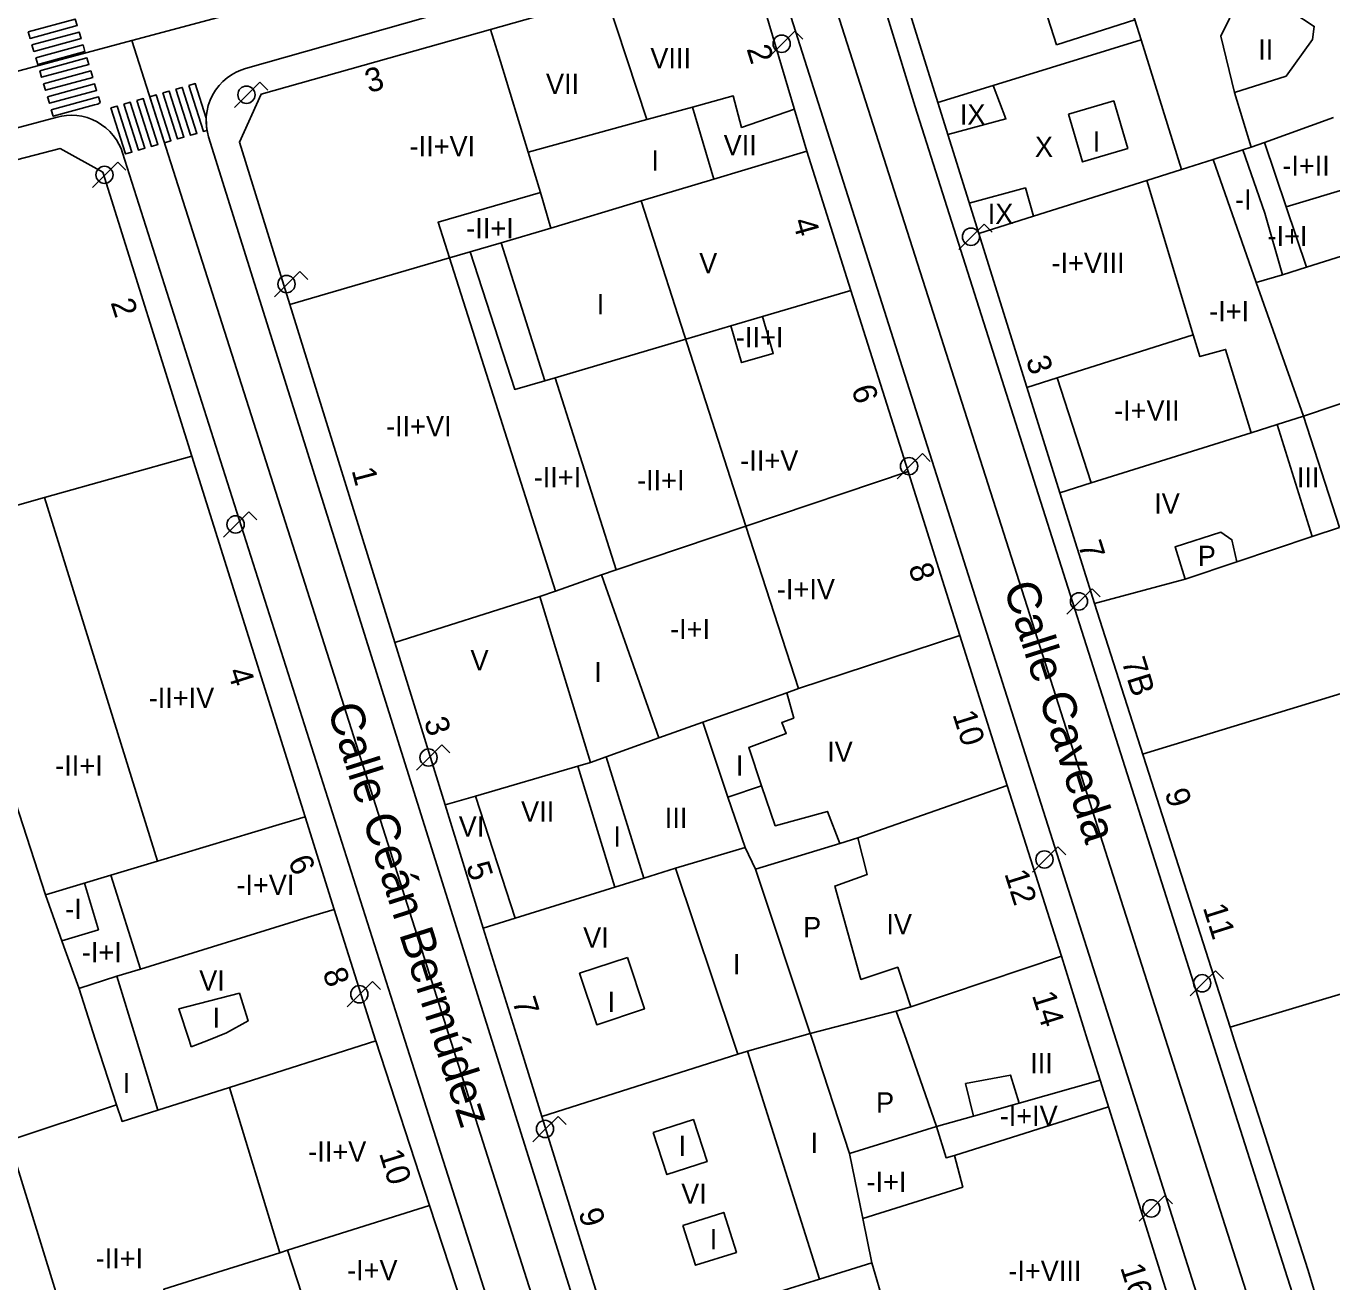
# Model space of a CAD drawing. Extents: x 282771 to 285132, y 4823109 to 4825496.
# Drawn here: x 284779.6 to 284876.2, y 4823777.7 to 4823870.5 of the extents above; entities that cross this region are included whole.
import ezdxf

# ---------------------------------------------------------------- set-up
doc = ezdxf.new("R2010")
doc.units = 0
for name, color, linetype in [('ACERA-BORDILLO', 7, 'Continuous'), ('CALLE-EJE', 7, 'Continuous'), ('CALLE-TEXTO', 7, 'Continuous'), ('EDIFICIO', 7, 'Continuous'), ('FAROLA', 7, 'Continuous'), ('INTERIOR-EDIFICIO', 7, 'Continuous'), ('MEDIANERA', 7, 'Continuous'), ('NUM-PORTAL', 7, 'Continuous'), ('PASO-PEATONES', 7, 'Continuous'), ('TXT-ALTURA-EDIFICIO', 7, 'Continuous')]:
    doc.layers.add(name, color=color, linetype=linetype)

msp = doc.modelspace()

# ---------------------------------------------------------------- linework, layer by layer
at = {"layer": 'ACERA-BORDILLO'}
for points in [[(284831.152, 4823877.403), (284795.838, 4823867.365), (284795.492, 4823867.249), (284795.147, 4823867.097), (284794.807, 4823866.907), (284794.48, 4823866.678), (284794.171, 4823866.412), (284793.886, 4823866.11), (284793.631, 4823865.777), (284793.412, 4823865.417), (284793.231, 4823865.036), (284793.093, 4823864.64), (284792.997, 4823864.237), (284792.944, 4823863.832), (284792.933, 4823863.433), (284792.96, 4823863.045), (284793.022, 4823862.672), (284793.115, 4823862.32), (284814.066, 4823795.554), (284826.887, 4823754.703)], [(284841.652, 4823876.602), (284845.347, 4823864.545), (284867.286, 4823795.555), (284874.798, 4823771.945)], [(284868.974, 4823768.013), (284860.216, 4823795.555), (284834.832, 4823875.426)], [(284786.757, 4823861.135), (284786.636, 4823861.465), (284786.481, 4823861.792), (284786.292, 4823862.113), (284786.068, 4823862.421), (284785.811, 4823862.713), (284785.522, 4823862.981), (284785.205, 4823863.222), (284784.864, 4823863.432), (284784.504, 4823863.606), (284784.13, 4823863.743), (284783.748, 4823863.841), (284783.364, 4823863.9), (284782.984, 4823863.922), (284782.612, 4823863.908), (284782.253, 4823863.862), (284781.91, 4823863.786), (284749.307, 4823855.052)], [(284821.072, 4823753.321), (284807.626, 4823795.554), (284786.757, 4823861.135)]]:
    msp.add_lwpolyline(points, dxfattribs=at)
at = {"layer": 'CALLE-EJE'}
for points in [[(284875.236, 4823760.094), (284836.087, 4823882.505)], [(284800.937, 4823873.065), (284787.437, 4823869.445)], [(284787.437, 4823869.445), (284739.437, 4823856.554)], [(284827.093, 4823745.095), (284787.437, 4823869.445)]]:
    msp.add_lwpolyline(points, dxfattribs=at)
at = {"layer": 'EDIFICIO'}
for points in [[(284895.846, 4823775.545), (284904.756, 4823778.535), (284911.726, 4823780.875), (284913.816, 4823783.705), (284911.966, 4823789.455), (284910.016, 4823795.555), (284908.326, 4823800.825), (284902.057, 4823820.455), (284898.947, 4823830.245), (284893.027, 4823848.096), (284891.077, 4823853.996), (284889.887, 4823857.596), (284887.127, 4823867.056), (284880.877, 4823871.206), (284862.677, 4823883.306), (284846.087, 4823879.075), (284843.627, 4823875.785), (284847.037, 4823864.855), (284850.057, 4823855.175), (284856.047, 4823836.015), (284858.607, 4823827.835), (284868.636, 4823796.505), (284868.946, 4823795.555)], [(284866.456, 4823768.934), (284859.026, 4823792.585), (284858.096, 4823795.555), (284856.166, 4823801.755), (284852.166, 4823814.385), (284848.667, 4823825.465), (284844.827, 4823837.595), (284840.607, 4823850.965), (284837.357, 4823861.255), (284833.867, 4823873.005), (284829.987, 4823874.785), (284813.967, 4823870.265), (284796.997, 4823865.485), (284795.397, 4823861.935), (284799.107, 4823849.935), (284806.876, 4823824.934), (284810.596, 4823812.944), (284813.426, 4823803.834), (284815.996, 4823795.554)], [(284764.156, 4823795.554), (284767.516, 4823784.534), (284775.526, 4823758.273), (284775.546, 4823758.173), (284780.716, 4823741.353), (284781.416, 4823740.443), (284783.426, 4823739.573), (284792.626, 4823742.653), (284810.236, 4823748.194), (284818.746, 4823750.874), (284819.406, 4823752.204), (284813.846, 4823769.864), (284809.446, 4823783.324), (284805.466, 4823795.494), (284805.447, 4823795.554), (284802.406, 4823805.214), (284800.256, 4823812.064), (284791.877, 4823838.724), (284785.287, 4823859.705), (284782.127, 4823861.454), (284749.177, 4823852.914), (284747.577, 4823850.074), (284754.256, 4823828.124), (284764.156, 4823795.554)], [(284815.996, 4823795.554), (284817.756, 4823789.904), (284822.966, 4823773.104)], [(284868.946, 4823795.555), (284871.226, 4823788.445), (284874.386, 4823778.605), (284876.126, 4823772.865)]]:
    msp.add_lwpolyline(points, dxfattribs=at)
at = {"layer": 'FAROLA'}
for p, q in [((284836.465, 4823870.137), (284835.525, 4823869.207)), ((284837.055, 4823869.547), (284836.465, 4823870.137)), ((284835.525, 4823869.207), (284834.595, 4823868.267)), ((284796.893, 4823866.368), (284795.953, 4823865.438)), ((284797.483, 4823865.778), (284796.893, 4823866.368)), ((284795.953, 4823865.438), (284795.023, 4823864.498)), ((284786.395, 4823860.446), (284785.455, 4823859.516)), ((284786.985, 4823859.856), (284786.395, 4823860.446)), ((284785.455, 4823859.516), (284784.525, 4823858.576)), ((284850.464, 4823855.869), (284849.524, 4823854.939)), ((284851.054, 4823855.279), (284850.464, 4823855.869)), ((284849.524, 4823854.939), (284848.594, 4823853.999)), ((284799.854, 4823852.37), (284798.914, 4823851.44)), ((284800.444, 4823851.78), (284799.854, 4823852.37)), ((284798.914, 4823851.44), (284797.984, 4823850.5)), ((284845.887, 4823838.91), (284844.947, 4823837.98)), ((284846.477, 4823838.32), (284845.887, 4823838.91)), ((284844.947, 4823837.98), (284844.017, 4823837.04)), ((284796.086, 4823834.603), (284795.146, 4823833.673)), ((284796.676, 4823834.013), (284796.086, 4823834.603)), ((284795.146, 4823833.673), (284794.216, 4823832.733)), ((284858.447, 4823828.915), (284857.507, 4823827.985)), ((284859.037, 4823828.325), (284858.447, 4823828.915)), ((284857.507, 4823827.985), (284856.577, 4823827.045)), ((284810.353, 4823817.374), (284809.413, 4823816.444)), ((284810.943, 4823816.784), (284810.353, 4823817.374)), ((284809.413, 4823816.444), (284808.483, 4823815.504)), ((284855.896, 4823809.837), (284854.956, 4823808.907)), ((284856.486, 4823809.247), (284855.896, 4823809.837)), ((284854.956, 4823808.907), (284854.026, 4823807.967)), ((284867.556, 4823800.685), (284866.616, 4823799.755)), ((284868.146, 4823800.095), (284867.556, 4823800.685)), ((284805.238, 4823799.876), (284804.298, 4823798.946)), ((284805.828, 4823799.286), (284805.238, 4823799.876)), ((284866.616, 4823799.755), (284865.686, 4823798.815)), ((284804.298, 4823798.946), (284803.368, 4823798.006)), ((284818.968, 4823789.916), (284818.028, 4823788.986)), ((284819.558, 4823789.326), (284818.968, 4823789.916)), ((284818.028, 4823788.986), (284817.098, 4823788.046)), ((284863.796, 4823784.04), (284862.856, 4823783.11)), ((284864.386, 4823783.45), (284863.796, 4823784.04)), ((284862.856, 4823783.11), (284861.926, 4823782.17))]:
    msp.add_line(p, q, dxfattribs=at)
for centre in [(284835.485, 4823869.207), (284795.913, 4823865.438), (284785.415, 4823859.516), (284849.484, 4823854.939), (284798.874, 4823851.44), (284844.907, 4823837.98), (284795.106, 4823833.673), (284809.373, 4823816.444), (284854.916, 4823808.907), (284804.258, 4823798.946), (284817.988, 4823788.986), (284862.816, 4823783.11)]:
    msp.add_circle(centre, 0.638, dxfattribs=at)
for centre in [(284857.467, 4823827.985), (284866.576, 4823799.755)]:
    msp.add_ellipse(centre, major_axis=(0.356, 0.529), ratio=0.999978, dxfattribs=at)
at = {"layer": 'INTERIOR-EDIFICIO'}
for points in [[(284855.817, 4823869.125), (284854.057, 4823874.605), (284857.437, 4823875.685), (284859.857, 4823876.465), (284861.607, 4823870.985), (284855.817, 4823869.125)], [(284867.947, 4823869.755), (284868.957, 4823865.605), (284872.777, 4823866.815), (284874.727, 4823869.516), (284874.867, 4823870.486), (284869.897, 4823873.756), (284867.947, 4823869.755)], [(284833.836, 4823776.494), (284838.277, 4823777.882), (284832.966, 4823794.734), (284832.255, 4823794.508), (284831.896, 4823795.554), (284827.626, 4823808.254), (284825.286, 4823807.524), (284823.156, 4823806.864), (284820.416, 4823815.804), (284821.346, 4823816.074), (284817.616, 4823828.335), (284818.765, 4823828.742), (284810.924, 4823853.372), (284810.077, 4823856.015), (284817.657, 4823858.215), (284816.737, 4823861.185), (284825.507, 4823863.595), (284828.886, 4823864.524), (284830.469, 4823859.192), (284825.097, 4823857.585), (284832.847, 4823833.555), (284836.736, 4823821.535), (284835.866, 4823821.235), (284836.376, 4823819.345), (284835.496, 4823819.035), (284835.826, 4823818.225), (284833.046, 4823817.185), (284833.996, 4823814.345), (284835.006, 4823811.395), (284838.866, 4823812.455), (284839.776, 4823810.095), (284841.126, 4823810.515), (284841.796, 4823807.785), (284839.416, 4823806.945), (284841.346, 4823800.044), (284844.066, 4823800.945), (284845.026, 4823798.024), (284843.956, 4823797.704), (284844.706, 4823795.554)], [(284856.697, 4823863.995), (284857.727, 4823860.475), (284861.077, 4823861.465), (284860.037, 4823864.985), (284856.697, 4823863.995)], [(284876.297, 4823863.745), (284871.185, 4823861.91), (284870.197, 4823861.555), (284869.595, 4823861.361), (284867.387, 4823860.645), (284865.047, 4823859.907), (284862.486, 4823859.098), (284865.917, 4823847.685), (284866.407, 4823846.085), (284868.307, 4823846.605), (284870.198, 4823840.452), (284872.117, 4823841.054), (284874.707, 4823832.776), (284876.737, 4823833.455)], [(284877.817, 4823853.795), (284874.296, 4823852.689), (284872.787, 4823857.155), (284877.797, 4823858.645)], [(284831.732, 4823848.346), (284834.07, 4823849.036), (284834.867, 4823846.315), (284832.527, 4823845.635), (284831.732, 4823848.346)], [(284776.096, 4823795.554), (284765.136, 4823831.184), (284772.306, 4823833.204), (284780.976, 4823835.654), (284789.346, 4823808.774), (284785.891, 4823807.743), (284788.069, 4823800.805), (284786.326, 4823800.274), (284787.776, 4823795.554), (284789.366, 4823790.385), (284794.647, 4823792.061), (284798.384, 4823779.839), (284798.954, 4823780.019), (284801.472, 4823772.314)], [(284869.129, 4823830.908), (284868.777, 4823832.545), (284867.947, 4823833.095), (284864.577, 4823832.025), (284865.327, 4823829.635), (284869.129, 4823830.908)], [(284824.076, 4823801.664), (284825.336, 4823797.854), (284821.816, 4823796.684), (284820.546, 4823800.494), (284824.076, 4823801.664)], [(284791.836, 4823795.054), (284793.096, 4823795.554), (284794.436, 4823796.084), (284796.026, 4823796.974), (284795.386, 4823799.024), (284790.916, 4823797.874), (284791.666, 4823795.554), (284791.836, 4823795.054)], [(284786.592, 4823761.445), (284778.376, 4823788.144), (284776.096, 4823795.554)], [(284844.706, 4823795.554), (284846.936, 4823789.164), (284847.636, 4823786.864), (284848.256, 4823787.014), (284848.876, 4823784.694), (284841.489, 4823782.355), (284842.156, 4823779.094), (284843.058, 4823775.995)], [(284849.666, 4823789.934), (284853.036, 4823790.885), (284852.396, 4823792.965), (284849.086, 4823792.344), (284849.666, 4823789.934)], [(284825.996, 4823788.714), (284827.006, 4823785.614), (284829.966, 4823786.574), (284828.966, 4823789.674), (284825.996, 4823788.714)], [(284828.186, 4823781.854), (284829.116, 4823778.914), (284832.136, 4823779.864), (284831.206, 4823782.814), (284828.186, 4823781.854)]]:
    msp.add_lwpolyline(points, dxfattribs=at)
at = {"layer": 'MEDIANERA'}
for p, q in [((284825.507, 4823863.595), (284822.528, 4823872.681)), ((284862.057, 4823869.505), (284861.607, 4823870.985)), ((284851.127, 4823866.115), (284862.057, 4823869.505)), ((284862.057, 4823869.505), (284865.047, 4823859.907)), ((284847.037, 4823864.855), (284851.127, 4823866.115)), ((284868.957, 4823865.605), (284870.197, 4823861.555)), ((284872.787, 4823857.155), (284871.185, 4823861.91)), ((284837.357, 4823861.255), (284830.469, 4823859.192)), ((284870.577, 4823851.555), (284867.387, 4823860.645)), ((284862.486, 4823859.098), (284854.116, 4823856.457)), ((284818.417, 4823855.585), (284817.657, 4823858.215)), ((284825.097, 4823857.585), (284818.417, 4823855.585)), ((284818.417, 4823855.585), (284814.737, 4823854.485)), ((284854.116, 4823856.457), (284850.057, 4823855.175)), ((284814.737, 4823854.485), (284812.447, 4823853.815)), ((284817.968, 4823844.291), (284814.737, 4823854.485)), ((284872.527, 4823852.135), (284874.296, 4823852.689)), ((284870.577, 4823851.555), (284872.527, 4823852.135)), ((284834.07, 4823849.036), (284840.607, 4823850.965)), ((284874.067, 4823841.665), (284870.577, 4823851.555)), ((284855.867, 4823844.515), (284865.917, 4823847.685)), ((284817.968, 4823844.291), (284818.747, 4823844.515)), ((284818.747, 4823844.515), (284823.247, 4823830.315)), ((284853.607, 4823843.805), (284855.867, 4823844.515)), ((284855.867, 4823844.515), (284858.367, 4823836.743)), ((284872.117, 4823841.054), (284874.067, 4823841.665)), ((284876.737, 4823833.455), (284874.067, 4823841.665)), ((284858.367, 4823836.743), (284870.198, 4823840.452)), ((284791.877, 4823838.724), (284780.976, 4823835.654)), ((284856.047, 4823836.015), (284858.367, 4823836.743)), ((284781.056, 4823806.294), (284772.306, 4823833.204)), ((284869.129, 4823830.908), (284874.707, 4823832.776)), ((284822.157, 4823829.945), (284818.765, 4823828.742)), ((284823.247, 4823830.315), (284822.157, 4823829.945)), ((284822.157, 4823829.945), (284826.406, 4823817.895)), ((284858.607, 4823827.835), (284865.327, 4823829.635)), ((284817.616, 4823828.335), (284806.876, 4823824.934)), ((284848.667, 4823825.465), (284836.736, 4823821.535)), ((284835.866, 4823821.235), (284829.646, 4823819.065)), ((284829.646, 4823819.065), (284826.406, 4823817.895)), ((284831.516, 4823813.515), (284829.646, 4823819.065)), ((284826.406, 4823817.895), (284822.516, 4823816.495)), ((284822.516, 4823816.495), (284821.346, 4823816.074)), ((284825.286, 4823807.524), (284822.516, 4823816.495)), ((284820.416, 4823815.804), (284812.846, 4823813.594)), ((284831.516, 4823813.515), (284833.996, 4823814.345)), ((284841.126, 4823810.515), (284852.166, 4823814.385)), ((284812.846, 4823813.594), (284810.596, 4823812.944)), ((284812.846, 4823813.594), (284815.776, 4823804.564)), ((284832.776, 4823809.784), (284831.516, 4823813.515)), ((284827.626, 4823808.254), (284832.776, 4823809.784)), ((284833.546, 4823808.194), (284832.776, 4823809.784)), ((284839.776, 4823810.095), (284833.546, 4823808.194)), ((284781.056, 4823806.294), (284785.891, 4823807.743)), ((284833.546, 4823808.194), (284837.586, 4823796.054)), ((284815.776, 4823804.564), (284823.156, 4823806.864)), ((284813.426, 4823803.834), (284815.776, 4823804.564)), ((284845.026, 4823798.024), (284856.166, 4823801.755)), ((284887.026, 4823802.045), (284868.636, 4823796.505)), ((284786.326, 4823800.274), (284783.522, 4823799.366)), ((284837.586, 4823796.054), (284843.956, 4823797.704)), ((284805.466, 4823795.494), (284794.647, 4823792.061)), ((284817.756, 4823789.904), (284832.255, 4823794.508)), ((284853.036, 4823790.885), (284859.026, 4823792.585)), ((284848.256, 4823787.014), (284859.646, 4823790.625)), ((284840.506, 4823787.174), (284841.489, 4823782.355)), ((284838.277, 4823777.882), (284842.156, 4823779.094))]:
    msp.add_line(p, q, dxfattribs=at)
for points in [[(284816.737, 4823861.185), (284814.687, 4823867.905), (284813.967, 4823870.265)], [(284836.427, 4823864.365), (284832.527, 4823863.025), (284831.904, 4823865.354), (284828.886, 4823864.524)], [(284847.767, 4823862.495), (284852.067, 4823863.655), (284851.127, 4823866.115)], [(284872.527, 4823852.135), (284871.207, 4823856.685), (284869.595, 4823861.361)], [(284849.357, 4823857.425), (284853.507, 4823858.555), (284854.116, 4823856.457)], [(284812.447, 4823853.815), (284810.924, 4823853.372), (284799.107, 4823849.935)], [(284812.447, 4823853.815), (284815.747, 4823843.655), (284817.968, 4823844.291)], [(284831.732, 4823848.346), (284828.392, 4823847.361), (284818.747, 4823844.515)], [(284874.067, 4823841.665), (284881.018, 4823844.023), (284891.077, 4823847.435), (284893.027, 4823848.096)], [(284844.827, 4823837.595), (284832.847, 4823833.555), (284823.247, 4823830.315)], [(284862.176, 4823816.685), (284880.407, 4823822.265), (284883.277, 4823823.205)], [(284789.346, 4823808.774), (284798.336, 4823811.484), (284800.256, 4823812.064)], [(284782.26, 4823802.896), (284784.967, 4823803.708), (284783.933, 4823807.156)], [(284786.306, 4823790.774), (284784.756, 4823795.554), (284783.506, 4823799.414), (284782.406, 4823802.484), (284781.056, 4823806.294)], [(284788.069, 4823800.805), (284800.486, 4823804.634), (284802.406, 4823805.214)], [(284832.966, 4823794.734), (284835.836, 4823795.554), (284837.586, 4823796.054)], [(284837.586, 4823796.054), (284837.666, 4823795.834), (284837.756, 4823795.554), (284840.506, 4823787.174)], [(284786.306, 4823790.774), (284778.376, 4823788.144), (284767.516, 4823784.534)], [(284786.306, 4823790.774), (284786.716, 4823789.544), (284789.366, 4823790.385)], [(284840.506, 4823787.174), (284846.936, 4823789.164), (284849.666, 4823789.934)], [(284798.954, 4823780.019), (284809.446, 4823783.324), (284813.846, 4823769.864), (284811.284, 4823769.071)], [(284794.009, 4823763.723), (284789.796, 4823777.134), (284793.784, 4823778.39), (284798.384, 4823779.839)]]:
    msp.add_lwpolyline(points, dxfattribs=at)
at = {"layer": 'PASO-PEATONES'}
for points in [[(284779.766, 4823870.079), (284783.258, 4823871.032), (284783.4, 4823870.552), (284779.909, 4823869.6)], [(284780.051, 4823869.121), (284783.543, 4823870.073), (284783.686, 4823869.594), (284780.194, 4823868.641)], [(284780.337, 4823868.162), (284783.829, 4823869.114), (284783.972, 4823868.635), (284780.48, 4823867.683)], [(284780.623, 4823867.203), (284784.115, 4823868.156), (284784.258, 4823867.676), (284780.766, 4823866.724)], [(284780.909, 4823866.245), (284784.401, 4823867.197), (284784.543, 4823866.718), (284781.052, 4823865.766)], [(284781.194, 4823865.286), (284784.686, 4823866.239), (284784.829, 4823865.759), (284781.337, 4823864.807)], [(284791.65, 4823866.118), (284792.13, 4823866.256), (284792.94, 4823863.711), (284792.986, 4823862.794), (284792.73, 4823862.72)], [(284781.48, 4823864.328), (284784.972, 4823865.28), (284785.088, 4823864.891), (284785.095, 4823864.869), (284784.913, 4823864.746), (284784.678, 4823864.681), (284781.623, 4823863.848)], [(284788.765, 4823865.29), (284789.246, 4823865.428), (284790.326, 4823862.03), (284789.845, 4823861.892)], [(284789.726, 4823865.566), (284790.207, 4823865.704), (284791.288, 4823862.306), (284790.807, 4823862.168)], [(284790.688, 4823865.842), (284791.169, 4823865.98), (284792.249, 4823862.582), (284791.769, 4823862.444)], [(284785.88, 4823864.462), (284786.361, 4823864.6), (284787.441, 4823861.202), (284786.961, 4823861.064)], [(284786.842, 4823864.738), (284787.322, 4823864.876), (284788.403, 4823861.478), (284787.922, 4823861.34)], [(284787.803, 4823865.014), (284788.284, 4823865.152), (284789.365, 4823861.754), (284788.884, 4823861.616)]]:
    msp.add_lwpolyline(points, close=True, dxfattribs=at)

# ---------------------------------------------------------------- texts
at = {"layer": 'CALLE-TEXTO'}
for s, rotation, p in [('Calle Caveda', 287.73504, (284851.872, 4823829.046)), ('Calle Ceán Bermúdez', 287.68788, (284801.874, 4823820.061))]:
    msp.add_text(s, height=2.5, rotation=rotation, dxfattribs=at).set_placement(p)
at = {"layer": 'NUM-PORTAL'}
for s, rotation, p in [('2', 287.4794, (284832.874, 4823868.833)), ('3', 15.60064, (284804.959, 4823865.553)), ('4', 285.65942, (284836.281, 4823856.093)), ('2', 287.4794, (284785.854, 4823850.083)), ('3', 287.4794, (284853.525, 4823845.861)), ('6', 287.4794, (284840.622, 4823843.708)), ('1', 284.7132, (284803.675, 4823837.676)), ('7', 287.47941, (284857.386, 4823832.176)), ('8', 287.4794, (284844.837, 4823830.523)), ('7B', 287.2809, (284860.607, 4823823.559)), ('4', 287.4794, (284794.492, 4823822.816)), ('10', 287.47941, (284848.105, 4823819.638)), ('3', 287.4794, (284809.017, 4823819.142)), ('9', 287.47941, (284863.786, 4823813.861)), ('6', 293.59718, (284798.947, 4823808.792)), ('5', 287.4794, (284812.136, 4823808.445)), ('12', 287.47941, (284851.938, 4823807.871)), ('11', 287.47941, (284866.614, 4823805.356)), ('8', 289.50186, (284801.517, 4823800.563)), ('7', 287.4794, (284815.552, 4823798.442)), ('14', 287.47941, (284853.976, 4823798.875)), ('10', 287.4794, (284805.702, 4823787.196)), ('9', 287.4794, (284820.437, 4823782.838)), ('16', 287.47941, (284860.504, 4823778.753))]:
    msp.add_text(s, height=1.75, rotation=rotation, dxfattribs=at).set_placement(p)
at = {"layer": 'TXT-ALTURA-EDIFICIO'}
for s, p in [('II', (284870.716, 4823868.025)), ('VIII', (284825.776, 4823867.395)), ('VII', (284818.057, 4823865.485)), ('IX', (284848.66, 4823863.235)), ('-II+VI', (284807.974, 4823860.885)), ('VII', (284831.194, 4823860.968)), ('X', (284854.21, 4823860.845)), ('I', (284858.486, 4823861.225)), ('I', (284825.856, 4823859.815)), ('-I+II', (284872.503, 4823859.445)), ('-I', (284869.003, 4823856.935)), ('IX', (284850.72, 4823855.885)), ('-II+I', (284812.163, 4823854.825)), ('-I+I', (284871.403, 4823854.245)), ('V', (284829.388, 4823852.245)), ('-I+VIII', (284855.434, 4823852.265)), ('I', (284821.816, 4823849.215)), ('-I+I', (284867.093, 4823848.685)), ('-II+I', (284832.103, 4823846.775)), ('-I+VII', (284860.064, 4823841.355)), ('-II+VI', (284806.234, 4823840.185)), ('-II+V', (284832.425, 4823837.655)), ('-II+I', (284817.153, 4823836.425)), ('-II+I', (284824.793, 4823836.185)), ('III', (284873.575, 4823836.405)), ('IV', (284863.027, 4823834.465)), ('P', (284866.251, 4823830.595)), ('-I+IV', (284835.135, 4823828.145)), ('-I+I', (284827.233, 4823825.195)), ('V', (284812.478, 4823822.884)), ('I', (284821.625, 4823822.015)), ('-II+IV', (284788.684, 4823820.114)), ('IV', (284838.847, 4823816.125)), ('-II+I', (284781.772, 4823815.094)), ('I', (284832.095, 4823815.095)), ('VII', (284816.216, 4823811.704)), ('VI', (284811.607, 4823810.604)), ('III', (284826.844, 4823811.234)), ('I', (284823.045, 4823809.864)), ('-I+VI', (284795.167, 4823806.284)), ('-I', (284782.515, 4823804.506)), ('P', (284837.071, 4823803.154)), ('IV', (284843.227, 4823803.375)), ('VI', (284820.807, 4823802.394)), ('-I+I', (284783.737, 4823801.307)), ('I', (284831.885, 4823800.424)), ('VI', (284792.417, 4823799.214)), ('I', (284822.605, 4823797.644)), ('I', (284793.405, 4823796.464)), ('III', (284853.864, 4823793.105)), ('I', (284786.765, 4823791.634)), ('P', (284842.461, 4823790.194)), ('-I+IV', (284851.605, 4823789.204)), ('-II+V', (284800.482, 4823786.564)), ('I', (284827.855, 4823786.984)), ('I', (284837.615, 4823787.204)), ('-I+I', (284841.763, 4823784.334)), ('VI', (284828.056, 4823783.454)), ('I', (284830.165, 4823780.084)), ('-II+I', (284784.762, 4823778.674)), ('-I+V', (284803.351, 4823777.805)), ('-I+VIII', (284852.243, 4823777.754))]:
    msp.add_text(s, height=1.5, rotation=0.0006, dxfattribs=at).set_placement(p)

doc.saveas('drawing.dxf')
